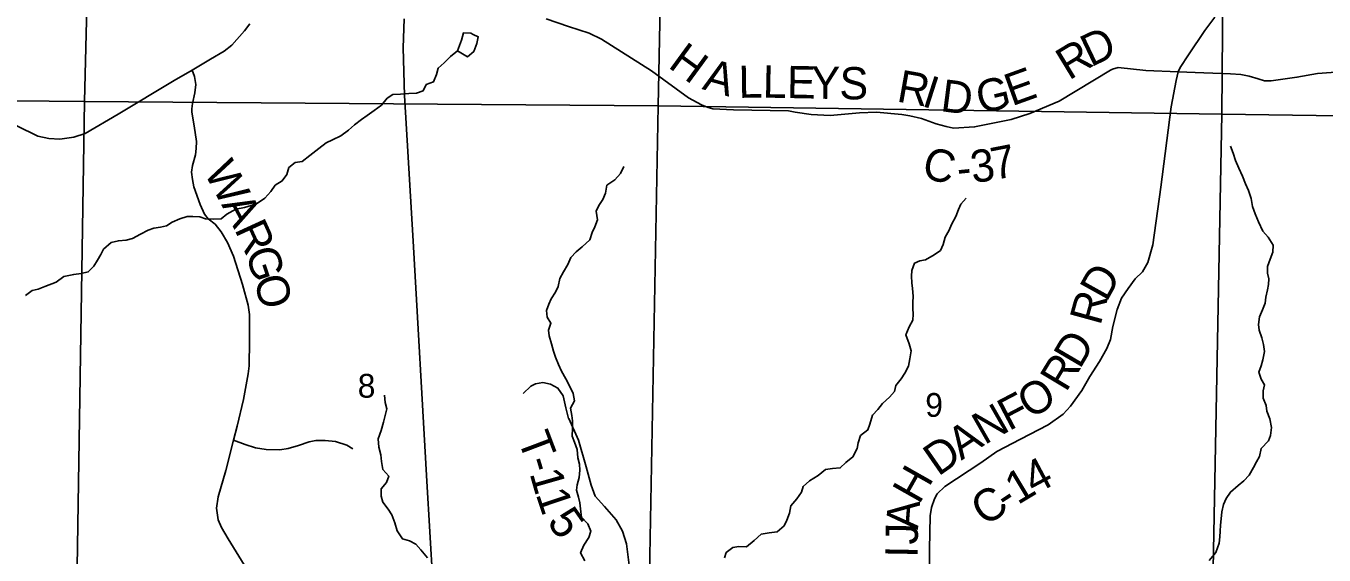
# Model space of a CAD drawing. Extents: x 2043100 to 2470832, y 443715 to 810583.
# Drawn here: x 2231654 to 2243719, y 661320 to 666237 of the extents above; entities that cross this region are included whole.
import ezdxf

# ---------------------------------------------------------------- set-up
doc = ezdxf.new("R2010")
doc.units = 0
for name, color, linetype in [('GM_X_County_Road', 7, 'Continuous'), ('GM_X_County_Road_Text', 7, 'Continuous'), ('GM_X_Interstate_Route', 7, 'Continuous'), ('GM_X_Minor_Lake', 7, 'Continuous'), ('GM_X_Minor_River', 7, 'Continuous'), ('GM_X_Section', 7, 'Continuous'), ('GM_X_Section_Text', 7, 'Continuous'), ('GM_X_Township_Road', 7, 'Continuous'), ('GM_X_Township_Road_Text', 7, 'Continuous'), ('GM_X_Township_ROW', 7, 'Continuous')]:
    doc.layers.add(name, color=color, linetype=linetype)

msp = doc.modelspace()

# ---------------------------------------------------------------- linework, layer by layer
at = {"layer": 'GM_X_County_Road'}
for points in [[(2231570, 665307), (2231766, 665213), (2231868, 665192), (2231970, 665186), (2232100, 665204), (2232206, 665238), (2232511, 665417), (2233031, 665730), (2233199, 665827), (2233371, 665927), (2233496, 666003), (2233568, 666059), (2233686, 666192), (2233736, 666258)], [(2236489, 666304), (2236697, 666231), (2236889, 666169), (2237003, 666113), (2237467, 665819), (2237811, 665569), (2237933, 665505), (2237995, 665479), (2238039, 665468), (2238231, 665458), (2238741, 665447), (2238805, 665437), (2238953, 665415), (2239129, 665405), (2239403, 665428), (2239561, 665436), (2239795, 665414), (2239869, 665400), (2239977, 665376), (2240113, 665327), (2240207, 665301), (2240277, 665287), (2240471, 665299), (2240812, 665366), (2240984, 665422), (2241258, 665539), (2241736, 665826), (2241754, 665834), (2241806, 665850), (2242064, 665824), (2242363, 665809)], [(2242363, 665809), (2242381, 665851), (2242461, 665967), (2242613, 666194), (2242703, 666318)], [(2233855, 660948), (2233533, 661470), (2233473, 661576), (2233440, 661648), (2233424, 661756), (2233440, 661859), (2233512, 662105), (2233582, 662386), (2233616, 662518), (2233677, 662766), (2233721, 663005), (2233729, 663079), (2233733, 663311), (2233733, 663554), (2233719, 663642), (2233668, 663834), (2233582, 664098), (2233526, 664223), (2233468, 664323), (2233412, 664395), (2233348, 664445), (2233314, 664489), (2233272, 664577), (2233216, 664743), (2233202, 664811), (2233194, 664877), (2233202, 664939), (2233229, 665039), (2233237, 665097), (2233239, 665164), (2233219, 665310), (2233197, 665434), (2233195, 665466), (2233201, 665516), (2233223, 665614), (2233233, 665694), (2233221, 665768), (2233199, 665827)], [(2240049, 660917), (2240051, 661372), (2240060, 661684), (2240072, 661760), (2240098, 661842), (2240124, 661887), (2240196, 661955), (2240528, 662176), (2240679, 662282), (2240897, 662395), (2241155, 662529), (2241295, 662630), (2241363, 662704), (2241467, 662848), (2241542, 662979), (2241632, 663117), (2241700, 663239), (2241734, 663322), (2241756, 663442), (2241796, 663602), (2241838, 663706), (2241898, 663797), (2241965, 663885), (2242033, 663953), (2242081, 664039), (2242127, 664204), (2242203, 664739), (2242300, 665484), (2242346, 665731), (2242363, 665809)], [(2242363, 665809), (2242601, 665801), (2242849, 665791), (2242945, 665786), (2243025, 665770), (2243107, 665744), (2243167, 665728), (2243227, 665726), (2243467, 665760), (2243659, 665795), (2243913, 665815)]]:
    msp.add_lwpolyline(points, dxfattribs=at)
at = {"layer": 'GM_X_Interstate_Route'}
msp.add_lwpolyline([(2235493, 660121), (2235379, 662006), (2235252, 664236), (2235173, 665591), (2235161, 666032), (2235170, 666303)], dxfattribs=at)
at = {"layer": 'GM_X_Minor_Lake'}
for points in [[(2235812, 666158), (2235788, 666170), (2235720, 666172), (2235704, 666106), (2235664, 666004)], [(2235664, 666004), (2235758, 665950), (2235816, 666000), (2235844, 666074), (2235858, 666137), (2235812, 666158)]]:
    msp.add_lwpolyline(points, dxfattribs=at)
at = {"layer": 'GM_X_Minor_River'}
for points in [[(2233270, 664463), (2233324, 664444), (2233400, 664440), (2233468, 664444), (2233522, 664486), (2233606, 664535), (2233687, 664549), (2233747, 664569), (2233805, 664589), (2233875, 664636), (2233929, 664698), (2233971, 664758), (2234037, 664797), (2234080, 664857), (2234098, 664921), (2234156, 664967), (2234222, 664977), (2234294, 665032), (2234376, 665098), (2234445, 665152), (2234503, 665179), (2234581, 665217), (2234651, 665267), (2234709, 665318), (2234773, 665366), (2234826, 665404), (2234892, 665450), (2234960, 665501), (2235012, 665567), (2235064, 665599), (2235134, 665603), (2235214, 665608), (2235284, 665612), (2235345, 665634), (2235375, 665692), (2235443, 665717), (2235469, 665785), (2235485, 665845), (2235541, 665895), (2235600, 665953), (2235664, 666004)], [(2243017, 664708), (2242991, 664768), (2242963, 664842), (2242929, 664914), (2242898, 664986), (2242876, 665056), (2242850, 665120)], [(2236850, 661266), (2236810, 661340), (2236838, 661412), (2236886, 661482), (2236904, 661540), (2236877, 661608), (2236819, 661670), (2236811, 661722), (2236801, 661804), (2236789, 661856), (2236772, 661922), (2236778, 661973), (2236796, 662041), (2236802, 662109), (2236798, 662163), (2236783, 662223), (2236777, 662301), (2236753, 662369), (2236731, 662425), (2236733, 662495), (2236734, 662567), (2236728, 662617), (2236716, 662685), (2236752, 662754), (2236740, 662822), (2236701, 662904), (2236673, 662956), (2236633, 663029), (2236605, 663091), (2236577, 663159), (2236558, 663215), (2236540, 663283), (2236518, 663357), (2236512, 663408), (2236534, 663474), (2236499, 663530), (2236493, 663592), (2236515, 663652), (2236537, 663702), (2236575, 663762), (2236601, 663816), (2236618, 663891), (2236652, 663951), (2236692, 664021), (2236720, 664085), (2236767, 664139), (2236823, 664184), (2236895, 664250), (2236917, 664318), (2236943, 664370), (2236968, 664436), (2236954, 664516), (2236978, 664567), (2237016, 664623), (2237040, 664683), (2237053, 664757), (2237127, 664807), (2237181, 664864), (2237211, 664930)], [(2242652, 661268), (2242714, 661344), (2242744, 661430), (2242751, 661488), (2242755, 661541), (2242757, 661597), (2242763, 661657), (2242769, 661721), (2242786, 661789), (2242810, 661845), (2242850, 661905), (2242922, 661966), (2242974, 662008), (2243025, 662062), (2243063, 662133), (2243093, 662185), (2243121, 662235), (2243135, 662309), (2243204, 662381), (2243222, 662432), (2243232, 662504), (2243216, 662584), (2243187, 662656), (2243181, 662708), (2243153, 662778), (2243155, 662846), (2243165, 662902), (2243135, 662954), (2243114, 663020), (2243134, 663078), (2243152, 663134), (2243166, 663212), (2243156, 663275), (2243141, 663339), (2243115, 663409), (2243111, 663461), (2243121, 663533), (2243149, 663597), (2243172, 663659), (2243180, 663715), (2243194, 663783), (2243204, 663833), (2243206, 663886), (2243195, 663938), (2243193, 664000), (2243219, 664070), (2243243, 664134), (2243247, 664200), (2243200, 664274), (2243150, 664330), (2243110, 664416), (2243080, 664490), (2243056, 664560), (2243043, 664634), (2243017, 664708)], [(2238146, 661292), (2238164, 661343), (2238223, 661389), (2238281, 661399), (2238353, 661397), (2238423, 661454), (2238489, 661514), (2238563, 661526), (2238635, 661536), (2238703, 661591), (2238726, 661643), (2238750, 661709), (2238764, 661777), (2238820, 661843), (2238862, 661904), (2238877, 661956), (2238937, 662008), (2239019, 662058), (2239085, 662113), (2239151, 662123), (2239223, 662129), (2239275, 662178), (2239340, 662232), (2239380, 662310), (2239388, 662362), (2239412, 662430), (2239478, 662483), (2239497, 662537), (2239523, 662621), (2239571, 662671), (2239615, 662727), (2239681, 662786), (2239726, 662840), (2239738, 662896), (2239790, 662958), (2239824, 663009), (2239856, 663075), (2239871, 663143), (2239883, 663217), (2239863, 663283), (2239831, 663367), (2239862, 663441), (2239896, 663502), (2239900, 663558), (2239896, 663612), (2239898, 663668), (2239901, 663724), (2239895, 663798), (2239887, 663850), (2239885, 663910), (2239889, 663964), (2239913, 664032), (2239964, 664054), (2240016, 664063), (2240096, 664109), (2240154, 664151), (2240178, 664207), (2240198, 664274), (2240235, 664340), (2240257, 664392), (2240297, 664466), (2240321, 664530), (2240345, 664580), (2240392, 664637)], [(2231651, 663733), (2231713, 663777), (2231769, 663791), (2231831, 663816), (2231934, 663856), (2232006, 663908), (2232098, 663927), (2232166, 663937), (2232234, 663951), (2232286, 664003), (2232318, 664060), (2232349, 664112), (2232375, 664162), (2232447, 664224), (2232513, 664241), (2232585, 664245), (2232645, 664261), (2232719, 664301), (2232791, 664340), (2232844, 664356), (2232906, 664368), (2232960, 664380), (2233014, 664412), (2233086, 664445), (2233152, 664467), (2233206, 664467), (2233270, 664463)], [(2235385, 661295), (2235323, 661367), (2235279, 661419), (2235218, 661450), (2235154, 661470), (2235104, 661544), (2235082, 661620), (2235054, 661694), (2235022, 661746), (2234971, 661810), (2234955, 661866), (2234955, 661934), (2235005, 661994), (2235027, 662053), (2234972, 662116), (2234958, 662189), (2234954, 662251), (2234934, 662321), (2234928, 662399), (2234957, 662477), (2234977, 662553), (2234993, 662617), (2235007, 662677), (2234993, 662737), (2234986, 662805)]]:
    msp.add_lwpolyline(points, dxfattribs=at)
at = {"layer": 'GM_X_Section'}
for points in [[(2226730, 671177), (2232115, 671055), (2232335, 671053), (2232197, 665536), (2226610, 665588), (2226612, 665914)], [(2232335, 671053), (2237291, 670915), (2237639, 670912), (2237531, 665493), (2232197, 665536)], [(2237639, 670912), (2242814, 670794), (2242768, 665417), (2237531, 665493)], [(2242814, 670794), (2247901, 670697), (2248097, 670695), (2248025, 665344), (2242768, 665417)], [(2232197, 665536), (2232116, 660221), (2226513, 660274), (2226520, 660557), (2226610, 665588)], [(2237531, 665493), (2237431, 660140), (2232116, 660221), (2232197, 665536)], [(2242768, 665417), (2242668, 660060), (2237431, 660140), (2237531, 665493)], [(2248025, 665344), (2247920, 660035), (2242668, 660060), (2242768, 665417)]]:
    msp.add_lwpolyline(points, close=True, dxfattribs=at)
at = {"layer": 'GM_X_Township_Road'}
msp.add_lwpolyline([(2236699, 662589), (2236789, 662386), (2236860, 662138), (2236908, 661968), (2236944, 661868), (2237031, 661771), (2237140, 661647), (2237199, 661540), (2237237, 661424), (2237263, 661201), (2237290, 661009), (2237313, 660947), (2237346, 660899)], dxfattribs=at)
at = {"layer": 'GM_X_Township_ROW'}
for points in [[(2236276, 662821), (2236347, 662889), (2236389, 662912), (2236459, 662922), (2236529, 662907), (2236599, 662871), (2236648, 662798), (2236671, 662688), (2236693, 662602), (2236698, 662590), (2236699, 662589)], [(2233582, 662386), (2233692, 662347), (2233787, 662316), (2233887, 662299), (2234013, 662296), (2234090, 662311), (2234188, 662339), (2234286, 662372), (2234348, 662383), (2234436, 662385), (2234532, 662374), (2234638, 662341), (2234692, 662307)]]:
    msp.add_lwpolyline(points, dxfattribs=at)

# ---------------------------------------------------------------- texts
at = {"layer": 'GM_X_County_Road_Text'}
for s, rotation, p in [('D', 25.5354, (2241552, 665851)), ('H', 323.8521, (2237613, 665858)), ('R', 31.271, (2241349, 665727)), ('A', 344.4167, (2237932, 665651)), ('L', 0.8323, (2238279, 665568)), ('L', 358.8814, (2238500, 665571)), ('E', 358.8771, (2238725, 665567)), ('Y', 358.8796, (2238949, 665562)), ('S', 358.8786, (2239213, 665557)), ('R', 349.9692, (2239739, 665536)), ('I', 342.2562, (2239971, 665496)), ('G', 13.2592, (2240526, 665418)), ('E', 19.7885, (2240818, 665489)), ('D', 352.6509, (2240147, 665446)), ('C', 346.1427, (2239969, 664830)), ('3', 7.5945, (2240453, 664776)), ('7', 10.961, (2240655, 664804)), ('W', 298.1998, (2233303, 664883)), ('-', 5.7938, (2240320, 664763)), ('A', 298.0656, (2233467, 664577)), ('R', 294.6307, (2233589, 664348)), ('G', 288.458, (2233689, 664132)), ('D', 60.8601, (2241698, 663665)), ('O', 284.2103, (2233771, 663887)), ('R', 74.6904, (2241640, 663445)), ('D', 59.6092, (2241450, 663040)), ('R', 58.9422, (2241321, 662825)), ('O', 32.4395, (2240993, 662576)), ('F', 27.6382, (2240790, 662469)), ('N', 29.7336, (2240563, 662339)), ('A', 33.7143, (2240348, 662195)), ('D', 34.7974, (2240133, 662046)), ('H', 60.4932, (2239956, 661782)), ('4', 28.1013, (2241027, 661875)), ('1', 30.9468, (2240872, 661782)), ('C', 33.7788, (2240568, 661580)), ('A', 85.5001, (2239945, 661552)), ('-', 33.2614, (2240772, 661716)), ('J', 88.9276, (2239943, 661415)), ('I', 89.0008, (2239941, 661292))]:
    msp.add_text(s, height=300, rotation=rotation, dxfattribs=at).set_placement(p)
at = {"layer": 'GM_X_Section_Text'}
for s, p in [('8', (2234738, 662782)), ('9', (2240013, 662604))]:
    msp.add_text(s, height=221, rotation=0, dxfattribs=at).set_placement(p)
at = {"layer": 'GM_X_Township_Road_Text'}
for s, rotation, p in [('T', 290.7055, (2236221, 662400)), ('-', 286.9759, (2236299, 662195)), ('1', 285.9361, (2236334, 662079)), ('1', 288.6406, (2236390, 661886)), ('5', 304.9988, (2236491, 661628))]:
    msp.add_text(s, height=300, rotation=rotation, dxfattribs=at).set_placement(p)

doc.saveas('drawing.dxf')
